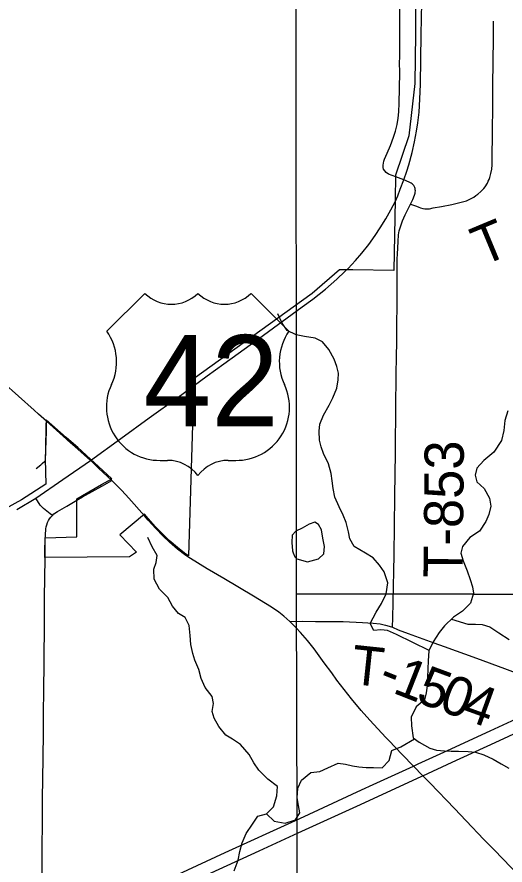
# Model space of a CAD drawing. Extents: x 0 to 34, y 0 to 22.
# Drawn here: x 9.229 to 9.936, y 15.69 to 16.918 of the extents above; entities that cross this region are included whole.
import ezdxf

# ---------------------------------------------------------------- set-up
doc = ezdxf.new("R2010")
doc.units = 0
for name, color, linetype in [('GM_X_Corporation', 7, 'Continuous'), ('GM_X_Interstate_Route', 7, 'Continuous'), ('GM_X_Minor_Lake', 7, 'Continuous'), ('GM_X_Minor_River', 7, 'Continuous'), ('GM_X_Section', 7, 'Continuous'), ('GM_X_State_Route', 7, 'Continuous'), ('GM_X_Township_Road', 7, 'Continuous'), ('GM_X_Township_Road_Text', 7, 'Continuous'), ('GM_X_US_Location', 7, 'Continuous'), ('GM_X_US_Route', 7, 'Continuous'), ('GM_X_US_Shield', 7, 'Continuous')]:
    doc.layers.add(name, color=color, linetype=linetype)

msp = doc.modelspace()

# ---------------------------------------------------------------- linework, layer by layer
at = {"layer": 'GM_X_Corporation'}
msp.add_lwpolyline([(9.8063, 16.9455), (9.8063, 16.8935), (9.8054, 16.8216), (9.7967, 16.7457), (9.7774, 16.6887), (9.777, 16.6533), (9.7749, 16.551), (9.7157, 16.5516), (9.7039, 16.5517), (9.6963, 16.5517), (9.6564, 16.5175), (9.4839, 16.3933), (9.484, 16.3589), (9.4775, 16.1376), (9.4714, 16.1419), (9.4613, 16.1497), (9.4495, 16.16), (9.4404, 16.1687), (9.4294, 16.18), (9.4189, 16.1917), (9.4135, 16.1979), (9.3779, 16.1684), (9.4021, 16.143), (9.3917, 16.1365), (9.2693, 16.1356), (9.2693, 16.1435), (9.2695, 16.1641), (9.3156, 16.1651), (9.3155, 16.2203), (9.3236, 16.2253), (9.3513, 16.241), (9.366, 16.2491), (9.3468, 16.2671), (9.3353, 16.2779), (9.3168, 16.2945), (9.3002, 16.3089), (9.2711, 16.3349), (9.271, 16.3302), (9.2709, 16.3189), (9.2704, 16.3033), (9.2703, 16.2921), (9.2698, 16.2777), (9.2708, 16.2417), (9.2352, 16.219), (9.1874, 16.1929)], dxfattribs=at)
at = {"layer": 'GM_X_Interstate_Route'}
for points in [[(9.8034, 15.8335), (9.8101, 15.8366), (9.8525, 15.8561), (9.9147, 15.8844), (9.9711, 15.9104)], [(9.8144, 15.8184), (9.8168, 15.8196), (9.8596, 15.8392), (9.9217, 15.8677), (9.981, 15.8951)], [(9.2285, 15.5695), (9.2642, 15.5862), (9.2763, 15.592), (9.3639, 15.632), (9.4205, 15.6578), (9.4628, 15.6773), (9.5305, 15.7085), (9.6322, 15.755), (9.652, 15.7641), (9.7281, 15.7992), (9.7451, 15.8069), (9.8034, 15.8335)], [(9.2612, 15.5649), (9.2639, 15.5661), (9.2692, 15.5686), (9.3001, 15.5831), (9.3596, 15.61), (9.5799, 15.711), (9.6364, 15.7369), (9.7213, 15.7755), (9.8144, 15.8184)]]:
    msp.add_lwpolyline(points, dxfattribs=at)
at = {"layer": 'GM_X_Minor_Lake'}
for points in [[(9.6341, 16.1334), (9.6497, 16.1293), (9.6655, 16.1334), (9.6733, 16.1408), (9.6746, 16.1515), (9.672, 16.1636), (9.6703, 16.1757), (9.6659, 16.1832), (9.6602, 16.1864), (9.6523, 16.1836), (9.6422, 16.1777), (9.6328, 16.1733), (9.6276, 16.1678), (9.6271, 16.1572)], [(9.6271, 16.1572), (9.6279, 16.1452), (9.6291, 16.142), (9.6314, 16.1364), (9.6341, 16.1334)], [(9.8074, 15.9191), (9.8002, 15.9044), (9.8006, 15.892), (9.8029, 15.8745), (9.8114, 15.8681)]]:
    msp.add_lwpolyline(points, dxfattribs=at)
at = {"layer": 'GM_X_Minor_River'}
for points in [[(9.8259, 16.001), (9.7787, 16.0242), (9.7657, 16.0296), (9.7562, 16.0305), (9.746, 16.0298), (9.7408, 16.04), (9.7492, 16.0561), (9.7572, 16.0688), (9.7637, 16.0826), (9.7664, 16.0986), (9.7611, 16.1148), (9.754, 16.1245), (9.7447, 16.1349), (9.7336, 16.1419), (9.7174, 16.1514), (9.7111, 16.1622), (9.7094, 16.1724), (9.706, 16.186), (9.7016, 16.1965), (9.6956, 16.2089), (9.6896, 16.2228), (9.6871, 16.2353), (9.6853, 16.2466), (9.6843, 16.2572), (9.6802, 16.2708), (9.673, 16.2858), (9.6694, 16.2956), (9.6672, 16.3054), (9.6666, 16.3183), (9.6678, 16.3282), (9.6732, 16.3412), (9.6812, 16.3558), (9.6867, 16.3666), (9.6924, 16.3803), (9.6944, 16.3925), (9.6946, 16.402), (9.6924, 16.4118), (9.6884, 16.4224), (9.6805, 16.4366), (9.6715, 16.4478), (9.6608, 16.4528), (9.6456, 16.4555), (9.6334, 16.4579), (9.6204, 16.464), (9.6129, 16.4745), (9.6069, 16.488)], [(9.9399, 16.3475), (9.9357, 16.3335), (9.9345, 16.3194), (9.9307, 16.3046), (9.9196, 16.2879), (9.9051, 16.2758), (9.8952, 16.2645), (9.8929, 16.2546), (9.8952, 16.2451), (9.9058, 16.2352), (9.9137, 16.2215), (9.9155, 16.2097), (9.9128, 16.1975), (9.9082, 16.1873), (9.8991, 16.1736), (9.885, 16.1642), (9.8743, 16.1513), (9.872, 16.1418), (9.8754, 16.1304), (9.881, 16.1163), (9.8856, 16.1034), (9.8889, 16.0931), (9.8904, 16.0836), (9.8862, 16.0692), (9.8744, 16.0579), (9.8614, 16.0492), (9.8485, 16.0367), (9.8405, 16.0268), (9.8317, 16.0136), (9.8256, 16.0003), (9.8248, 15.9859), (9.8244, 15.9745), (9.8235, 15.9616), (9.8231, 15.9498), (9.8216, 15.9395), (9.8193, 15.9293), (9.8074, 15.9191)], [(9.5904, 15.7643), (9.6004, 15.7744), (9.6053, 15.7905), (9.6061, 15.8042), (9.5922, 15.8148), (9.5791, 15.8274), (9.572, 15.8383), (9.5653, 15.8502), (9.5528, 15.8647), (9.5409, 15.8724), (9.5313, 15.8783), (9.5215, 15.8906), (9.5144, 15.9029), (9.5115, 15.9127), (9.5135, 15.9241), (9.5114, 15.934), (9.5016, 15.9474), (9.4957, 15.9602), (9.4923, 15.9734), (9.4867, 15.9869), (9.4834, 15.9967), (9.4809, 16.0095), (9.4798, 16.0224), (9.4783, 16.0368), (9.4724, 16.0484), (9.4628, 16.0542), (9.4542, 16.065), (9.4475, 16.0774), (9.4351, 16.0896), (9.4275, 16.1039), (9.4272, 16.1183), (9.4307, 16.1282), (9.4317, 16.1381), (9.4245, 16.1509), (9.4185, 16.1644)], [(9.8585, 16.0463), (9.8823, 16.0388), (9.8933, 16.0388), (9.9028, 16.0384), (9.9142, 16.0353), (9.927, 16.0265), (9.9418, 16.0165)], [(9.5434, 15.682), (9.5491, 15.6973), (9.5515, 15.7099), (9.5553, 15.7225), (9.5611, 15.7359), (9.5699, 15.7494), (9.5776, 15.761), (9.5904, 15.7643), (9.6016, 15.7536), (9.6172, 15.7509), (9.6326, 15.7555), (9.6388, 15.7659), (9.6367, 15.7764), (9.6349, 15.7878), (9.6357, 15.8014), (9.6411, 15.8133), (9.6545, 15.8243), (9.6678, 15.8257), (9.6794, 15.8309), (9.694, 15.8377), (9.7047, 15.8361), (9.7149, 15.8341), (9.7244, 15.8324), (9.7347, 15.8315), (9.7453, 15.8314), (9.7582, 15.8309), (9.7682, 15.8414), (9.772, 15.8563), (9.7852, 15.8612), (9.8047, 15.8732)], [(9.8114, 15.8681), (9.827, 15.8593), (9.8368, 15.8566), (9.8482, 15.8558), (9.8581, 15.855), (9.8687, 15.855), (9.8828, 15.8545), (9.893, 15.8537), (9.9055, 15.8499), (9.9188, 15.8437), (9.9305, 15.8368), (9.9415, 15.8303)]]:
    msp.add_lwpolyline(points, dxfattribs=at)
at = {"layer": 'GM_X_Section'}
for points in [[(9.6334, 17.0953), (10.6598, 17.0956), (10.6556, 16.0807), (9.6337, 16.083)], [(9.6337, 16.083), (10.6556, 16.0807), (10.6501, 15.0726), (9.6367, 15.0837)]]:
    msp.add_lwpolyline(points, close=True, dxfattribs=at)
at = {"layer": 'GM_X_State_Route'}
for p, q in [((9.2536, 16.3489), (9.2084, 16.3894)), ((9.4803, 16.1338), (9.4777, 16.1354))]:
    msp.add_line(p, q, dxfattribs=at)
for points in [[(9.2713, 16.3327), (9.2601, 16.3431), (9.2536, 16.3489)], [(9.3019, 16.3054), (9.3004, 16.3067), (9.2713, 16.3327)], [(9.337, 16.2743), (9.3355, 16.2757), (9.3311, 16.2799), (9.317, 16.2924), (9.3019, 16.3054)], [(9.3662, 16.247), (9.347, 16.2649), (9.337, 16.2743)], [(9.3157, 16.2182), (9.3238, 16.2231), (9.3515, 16.2388), (9.3662, 16.247)], [(9.4137, 16.1957), (9.391, 16.2215), (9.3806, 16.2325), (9.3662, 16.247)], [(9.28, 16.1964), (9.2768, 16.1987), (9.2673, 16.2064), (9.2651, 16.2085), (9.2624, 16.2114), (9.2563, 16.2213)], [(9.28, 16.1964), (9.2822, 16.1984), (9.2874, 16.2019), (9.3011, 16.2096), (9.3157, 16.2182)], [(9.2697, 16.1619), (9.2699, 16.1676), (9.2707, 16.1768), (9.2712, 16.1799), (9.272, 16.1829), (9.2729, 16.1859), (9.2742, 16.1888), (9.2758, 16.1915), (9.2777, 16.194), (9.28, 16.1964)], [(9.4777, 16.1354), (9.4716, 16.1397), (9.4615, 16.1475), (9.4497, 16.1578), (9.4406, 16.1665), (9.4296, 16.1778), (9.4191, 16.1895), (9.4137, 16.1957)], [(9.2695, 16.1334), (9.2695, 16.1413), (9.2697, 16.1619)], [(9.2673, 15.9151), (9.2676, 15.9381), (9.2684, 16.0376), (9.2687, 16.0779), (9.2695, 16.1334)], [(9.6848, 15.9684), (9.6741, 15.9829), (9.6594, 16.003), (9.6498, 16.0152), (9.6398, 16.027), (9.6335, 16.0338), (9.6241, 16.0429), (9.6153, 16.0506), (9.608, 16.0563), (9.5978, 16.0633), (9.5713, 16.0795), (9.5285, 16.1048), (9.5046, 16.1188), (9.4803, 16.1338)], [(9.7634, 15.8749), (9.7399, 15.9001), (9.7275, 15.9141), (9.7136, 15.9309), (9.6925, 15.9578), (9.6848, 15.9684)], [(9.2653, 15.7152), (9.2657, 15.7517), (9.2659, 15.7859), (9.2665, 15.8448), (9.267, 15.8822), (9.2673, 15.9151)], [(9.8274, 15.8086), (9.8168, 15.8196), (9.8034, 15.8335), (9.787, 15.8505), (9.7675, 15.8706), (9.7634, 15.8749)], [(10.0221, 15.6118), (10.0091, 15.6244), (9.989, 15.6437), (9.969, 15.6633), (9.9446, 15.6873), (9.9208, 15.7118), (9.9055, 15.7273), (9.8798, 15.7543), (9.8626, 15.7722), (9.8274, 15.8086)], [(9.2638, 15.5481), (9.2639, 15.5661), (9.2639, 15.5714), (9.2642, 15.5862), (9.2644, 15.6025), (9.265, 15.6367), (9.2653, 15.674), (9.2652, 15.7113), (9.2653, 15.7152)]]:
    msp.add_lwpolyline(points, dxfattribs=at)
at = {"layer": 'GM_X_Township_Road'}
msp.add_line((9.7893, 16.6821), (9.7777, 16.6865), dxfattribs=at)
for points in [[(9.7833, 16.8521), (9.7834, 16.8593), (9.7836, 16.8686), (9.7837, 16.884), (9.7836, 16.8871), (9.7836, 16.9026), (9.7836, 16.9151), (9.7834, 16.9305), (9.7837, 16.9399), (9.7838, 16.9523), (9.7837, 16.9647), (9.784, 16.9801), (9.784, 16.9863), (9.7843, 16.9955), (9.7843, 17.0013)], [(9.7989, 16.6468), (9.8078, 16.6437), (9.8109, 16.6426), (9.8137, 16.6417), (9.8167, 16.6407), (9.8198, 16.6402), (9.8229, 16.64), (9.8265, 16.6402), (9.8319, 16.6413), (9.844, 16.6435), (9.859, 16.6465), (9.8746, 16.65), (9.8802, 16.6518), (9.8862, 16.6543), (9.891, 16.6571), (9.8939, 16.6593), (9.8964, 16.6611), (9.9011, 16.6651), (9.9053, 16.6696), (9.9071, 16.672), (9.9104, 16.6772), (9.9118, 16.6799), (9.913, 16.6826), (9.914, 16.6855), (9.9156, 16.6914), (9.9167, 16.6975), (9.9173, 16.7036), (9.9175, 16.7129), (9.9177, 16.7502), (9.9183, 16.7907), (9.9185, 16.8187), (9.9191, 16.8872), (9.9195, 16.9116)], [(9.7777, 16.6865), (9.7674, 16.6904), (9.7638, 16.6927), (9.7618, 16.6949), (9.7601, 16.6974), (9.7595, 16.7001), (9.7595, 16.7031), (9.7598, 16.706), (9.7606, 16.709), (9.7616, 16.7119), (9.7653, 16.7204), (9.7702, 16.7319), (9.7746, 16.7437), (9.7773, 16.7527), (9.7795, 16.7619), (9.7811, 16.7712), (9.7821, 16.7805), (9.7828, 16.793), (9.7837, 16.8367), (9.7833, 16.8521)], [(9.7989, 16.6468), (9.8024, 16.6538), (9.8049, 16.6596), (9.8055, 16.6612), (9.8058, 16.6627), (9.806, 16.664), (9.8061, 16.666), (9.806, 16.6675), (9.8057, 16.6693), (9.8053, 16.6708), (9.8048, 16.6721), (9.8038, 16.6736), (9.8026, 16.6751), (9.8015, 16.6761), (9.8001, 16.6772), (9.7972, 16.6788), (9.7893, 16.6821)], [(9.7796, 16.5676), (9.7802, 16.5744), (9.781, 16.593), (9.7818, 16.6023), (9.7828, 16.6083), (9.7844, 16.6142), (9.7876, 16.6229), (9.7913, 16.6314), (9.7989, 16.6468)], [(9.773, 16.0344), (9.7735, 16.0479), (9.7741, 16.0701), (9.7755, 16.1389), (9.7764, 16.2236), (9.777, 16.2572), (9.777, 16.2603), (9.7774, 16.2821), (9.7778, 16.3629), (9.7783, 16.3881), (9.7784, 16.4033), (9.7786, 16.4232), (9.779, 16.4499), (9.7797, 16.5233), (9.7796, 16.5676)], [(9.2693, 16.275), (9.27, 16.2755), (9.2705, 16.2899), (9.2706, 16.3011), (9.2712, 16.3168), (9.2712, 16.328), (9.2713, 16.3327)], [(9.2566, 16.2643), (9.2631, 16.2697), (9.2653, 16.2716), (9.2693, 16.275)], [(9.6241, 16.0429), (9.6426, 16.0431), (9.6613, 16.0426), (9.6736, 16.0428), (9.7016, 16.0426), (9.7295, 16.0413), (9.7447, 16.0404), (9.755, 16.0394), (9.7629, 16.0377), (9.7683, 16.036), (9.773, 16.0344)], [(9.773, 16.0344), (9.781, 16.0308), (9.7957, 16.0255), (9.8329, 16.012), (9.8476, 16.0066), (9.8946, 15.9896), (9.9353, 15.9749), (9.9623, 15.9647)]]:
    msp.add_lwpolyline(points, dxfattribs=at)
at = {"layer": 'GM_X_US_Route'}
for points in [[(9.7773, 16.6512), (9.7806, 16.6587), (9.7843, 16.6683), (9.7893, 16.6821), (9.7936, 16.6946), (9.7965, 16.7037), (9.8014, 16.7218), (9.8049, 16.737), (9.8079, 16.7523), (9.8098, 16.7646), (9.8116, 16.7801), (9.8128, 16.7988), (9.8137, 16.8206), (9.8147, 16.8922), (9.8153, 16.9389), (9.8158, 16.9762), (9.8163, 17.0074), (9.8173, 17.0509)], [(9.7041, 16.5495), (9.7085, 16.5539), (9.7193, 16.5652), (9.7286, 16.5761), (9.7385, 16.5884), (9.7478, 16.6015), (9.7551, 16.6124), (9.7631, 16.6256), (9.7705, 16.6387), (9.7773, 16.6512)], [(9.4839, 16.3835), (9.5042, 16.3983), (9.5285, 16.4158), (9.5789, 16.4521), (9.6419, 16.498), (9.6575, 16.5094), (9.6757, 16.5238), (9.6925, 16.5381), (9.7041, 16.5495)], [(9.3355, 16.2757), (9.3794, 16.3078), (9.4201, 16.3375), (9.4622, 16.3676), (9.4839, 16.3835)], [(9.2563, 16.2213), (9.2951, 16.2481), (9.3355, 16.2757)], [(9.2286, 16.2049), (9.2563, 16.2213)]]:
    msp.add_lwpolyline(points, dxfattribs=at)
at = {"layer": 'GM_X_US_Shield'}
for p, q in [((9.4141, 16.5177), (9.3591, 16.4628)), ((9.6228, 16.4628), (9.5679, 16.5177)), ((9.4361, 16.276), (9.447, 16.276)), ((9.5349, 16.276), (9.5459, 16.276))]:
    msp.add_line(p, q, dxfattribs=at)
for centre, radius, start, end in [((9.4525, 16.5569), 0.0549, 225.573, 314.427), ((9.5294, 16.5569), 0.0549, 225.573, 314.427), ((9.2962, 16.4187), 0.0769, 334.5471, 35.0009), ((9.6858, 16.4187), 0.0769, 144.9991, 205.4529), ((9.4352, 16.3529), 0.0769, 154.8319, 270.6383), ((9.5468, 16.3529), 0.0769, 269.3617, 25.1681), ((9.447, 16.2211), 0.0549, 36.8699, 90), ((9.5349, 16.2211), 0.0549, 90, 143.1301)]:
    msp.add_arc(centre, radius, start, end, dxfattribs=at)

# ---------------------------------------------------------------- texts
at = {"layer": 'GM_X_Township_Road_Text'}
for s, height, rotation, p in [('T', 0.0568, 22.61, (9.9029, 16.5567)), ('T-853', 0.05682, 89.464, (9.8746, 16.1061)), ('T', 0.0568, 353.946, (9.7114, 15.9526)), ('1', 0.0568, 338.5271, (9.7714, 15.9403)), ('-', 0.0568, 338.0738, (9.7495, 15.9491)), ('5', 0.0568, 339.7924, (9.805, 15.9271)), ('0', 0.0568, 340.0521, (9.8379, 15.915)), ('4', 0.0568, 340.0529, (9.8705, 15.9032))]:
    msp.add_text(s, height=height, rotation=rotation, dxfattribs=at).set_placement(p)
at = {"layer": 'GM_X_US_Location'}
for s in ['0', '/']:
    msp.add_text(s, height=0.000189, dxfattribs=at).set_placement((9.4909, 16.3903))
msp.add_text('42', height=0.000189, rotation=0, dxfattribs=at).set_placement((9.4518, 16.3511))
at = {"layer": 'GM_X_US_Shield'}
msp.add_text('42', height=0.13184, dxfattribs=at).set_placement((9.4122, 16.3254))

doc.saveas('drawing.dxf')
